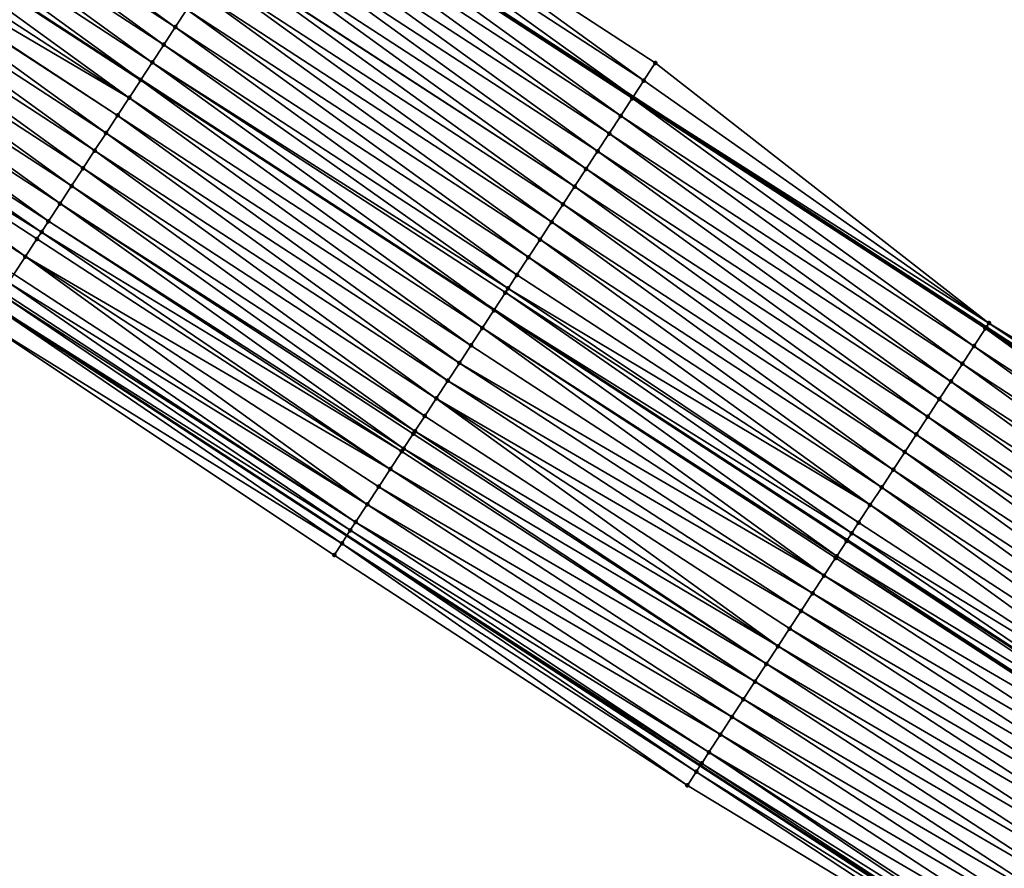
# Model space of a CAD drawing. Header units: feet. Extents: x 2017424 to 2024169, y 808042 to 818730.
# Tile 279 of 329: x 2022073 to 2022119, y 814684 to 814724. Entities that reach past the tile are written whole.
import ezdxf

# ---------------------------------------------------------------- set-up
doc = ezdxf.new("R2010")
doc.units = ezdxf.units.FT
doc.header["$MEASUREMENT"] = 0
for name, color, linetype, lineweight in [('EP_Travel Lane', 172, 'Continuous', 53), ('NB-Road Shots', 141, 'Continuous', 100), ('NB-Road X-Section', 40, 'Continuous', 13), ('STRIPING', 60, 'Continuous', 53)]:
    doc.layers.add(name, color=color, linetype=linetype, lineweight=lineweight)
doc.layers.add('I-77-MM15-17_NB-Surface-BORDER', color=7, linetype='Continuous')
doc.layers.add('I-77-MM15-17_NB-Surface-TIN', color=7, linetype='Continuous')

msp = doc.modelspace()

# ---------------------------------------------------------------- linework, layer by layer
at = {"layer": 'EP_Travel Lane'}
for points in [[(2021950.970670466, 814819.0318520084, 256.9334546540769), (2021967.732492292, 814808.1415448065, 257.5989318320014), (2021984.49761248, 814797.2278446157, 258.2768970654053), (2022001.242438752, 814786.3128627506, 258.9653765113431), (2022017.98713762, 814775.3979639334, 259.6582331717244), (2022034.73115065, 814764.4835121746, 260.374647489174), (2022051.475021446, 814753.5691531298, 261.0959491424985), (2022068.218888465, 814742.6547965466, 261.8173790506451), (2022084.962960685, 814731.7403062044, 262.5317610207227), (2022101.706705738, 814720.8260291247, 263.257380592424), (2022118.450970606, 814709.9114132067, 263.9651455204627), (2022135.195427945, 814698.9966718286, 264.6662974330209), (2022151.961600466, 814688.0564899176, 265.4188347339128), (2022168.693784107, 814677.128610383, 266.2087784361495), (2022185.426256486, 814666.2005422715, 266.9890579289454), (2022202.158210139, 814655.2728129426, 267.786702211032), (2022218.89143638, 814644.3442524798, 268.5417458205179), (2022235.625468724, 814633.4151655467, 269.2698030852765), (2022252.36064787, 814622.4853296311, 269.9594734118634), (2022269.095142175, 814611.5559409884, 270.6720673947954), (2022285.82938041, 814600.6267195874, 271.3932336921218), (2022302.562836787, 814589.6980088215, 272.1405745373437), (2022319.226621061, 814578.8345948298, 273.0149157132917), (2022335.973671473, 814567.9339997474, 273.8663470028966)], [(2021937.431189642, 814798.2192257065, 257.3584516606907), (2021954.191731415, 814787.329750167, 258.0685761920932), (2021970.924006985, 814776.4377776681, 258.7426778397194), (2021987.669697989, 814765.5221647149, 259.4003934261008), (2022004.414651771, 814754.6070323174, 260.0834322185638), (2022021.160327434, 814743.6914293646, 260.7416758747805), (2022037.905813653, 814732.7759498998, 261.4064249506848), (2022054.651611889, 814721.860267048, 262.0604581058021), (2022071.396989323, 814710.9448584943, 262.7289448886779), (2022088.143628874, 814700.0286272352, 263.3540781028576), (2022104.889447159, 814689.1129313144, 264.0074203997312), (2022121.634206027, 814678.1979259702, 264.6971567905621), (2022138.33184349, 814667.3023099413, 265.3966227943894), (2022155.066391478, 814656.3728587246, 266.1069986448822), (2022171.800732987, 814645.4435423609, 266.8242843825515), (2022188.53388766, 814634.5150011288, 267.5812997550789), (2022205.268720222, 814623.5853640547, 268.2821472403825), (2022222.004956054, 814612.654810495, 268.9360218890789), (2022238.742355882, 814601.7234967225, 269.5509273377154), (2022255.47831183, 814590.7931259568, 270.2141696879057), (2022272.211714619, 814579.8644226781, 270.9628800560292), (2022288.943159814, 814568.9369979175, 271.7771197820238), (2022305.784364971, 814557.9578870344, 272.5227920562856), (2022322.53496565, 814547.0549810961, 273.2661065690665)]]:
    msp.add_polyline3d(points, dxfattribs=at)
at = {"layer": 'I-77-MM15-17_NB-Surface-BORDER', "color": 3, "linetype": 'Continuous', "lineweight": -3}
for points in [[(2021951.48305417, 814819.819097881, 256.911309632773), (2021968.025621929, 814808.5923792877, 257.5935761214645), (2021985.010787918, 814798.0136014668, 258.2553527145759), (2022002.848714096, 814788.7715046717, 258.88485754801), (2022019.592715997, 814777.8550920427, 259.5707241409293), (2022035.788804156, 814766.1021419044, 260.3174594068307), (2022052.532049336, 814755.1862226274, 261.0293213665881), (2022068.727571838, 814743.4336412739, 261.7954885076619), (2022086.017686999, 814733.3549399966, 262.4823352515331), (2022102.760544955, 814722.4392731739, 263.2074976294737), (2022118.577298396, 814710.104489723, 263.9543048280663), (2022135.70065334, 814699.76989846, 264.63947004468), (2022152.694137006, 814689.1695872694, 265.383963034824)], [(2022154.749880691, 814655.8898142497, 266.0897115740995), (2022138.183491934, 814667.0760041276, 265.3900838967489), (2022121.384247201, 814677.8139927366, 264.6887165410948), (2022104.280824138, 814688.1770487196, 263.9704265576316), (2022087.539006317, 814699.0990455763, 263.3196755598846), (2022070.894145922, 814710.171948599, 262.703329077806), (2022054.423702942, 814721.5106110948, 262.0591899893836), (2022037.643766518, 814732.3735093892, 261.3985224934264), (2022021.015490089, 814743.4690834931, 260.7387064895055), (2022004.108430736, 814754.1367155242, 260.0736327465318), (2021987.585437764, 814765.3928257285, 259.398861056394), (2021970.460050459, 814775.7252711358, 258.7289627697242), (2021953.582709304, 814786.3907948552, 258.043417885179), (2021937.089789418, 814797.6932051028, 257.3496178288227)]]:
    msp.add_polyline3d(points, dxfattribs=at)
at = {"layer": 'I-77-MM15-17_NB-Surface-TIN', "color": 128, "linetype": 'Continuous', "lineweight": -3}
for points in [[(2022080.006051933, 814724.1429767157, 262.6223264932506), (2022063.808670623, 814735.8967699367, 261.9200135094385), (2022063.262228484, 814735.0592730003, 261.9303304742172)], [(2022080.006051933, 814724.1429767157, 262.6223264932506), (2022080.552310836, 814724.9805931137, 262.6183041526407), (2022063.808670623, 814735.8967699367, 261.9200135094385)], [(2022079.459703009, 814723.3054190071, 262.6294412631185), (2022063.262228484, 814735.0592730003, 261.9303304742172), (2022062.715671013, 814734.2218512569, 261.9446094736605)], [(2022079.459703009, 814723.3054190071, 262.6294412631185), (2022080.006051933, 814724.1429767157, 262.6223264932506), (2022063.262228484, 814735.0592730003, 261.9303304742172)], [(2022078.913285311, 814722.4679061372, 262.6389186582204), (2022062.715671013, 814734.2218512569, 261.9446094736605), (2022062.169130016, 814733.3844187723, 261.9583224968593)], [(2022078.913285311, 814722.4679061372, 262.6389186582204), (2022079.459703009, 814723.3054190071, 262.6294412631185), (2022062.715671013, 814734.2218512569, 261.9446094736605)], [(2022062.169130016, 814733.3844187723, 261.9583224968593), (2022061.628907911, 814732.5565625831, 261.9702146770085), (2022078.373141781, 814721.6400016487, 262.6481575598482)], [(2022078.913285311, 814722.4679061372, 262.6389186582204), (2022062.169130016, 814733.3844187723, 261.9583224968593), (2022078.373141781, 814721.6400016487, 262.6481575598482)], [(2022102.213576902, 814721.6021191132, 263.2358812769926), (2022086.017686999, 814733.3549399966, 262.4823352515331), (2022085.470742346, 814732.5177706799, 262.5099149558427)], [(2022102.213576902, 814721.6021191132, 263.2358812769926), (2022102.760544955, 814722.4392731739, 263.2074976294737), (2022086.017686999, 814733.3549399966, 262.4823352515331)], [(2022077.820437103, 814720.7928887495, 262.6583135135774), (2022061.622638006, 814732.5469543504, 261.9703526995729), (2022061.076077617, 814731.7095345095, 261.9847319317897)], [(2022078.366871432, 814721.6303907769, 262.6482648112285), (2022061.628907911, 814732.5565625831, 261.9702146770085), (2022061.622638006, 814732.5469543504, 261.9703526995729)], [(2022077.820437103, 814720.7928887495, 262.6583135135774), (2022078.366871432, 814721.6303907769, 262.6482648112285), (2022061.622638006, 814732.5469543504, 261.9703526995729)], [(2022078.366871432, 814721.6303907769, 262.6482648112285), (2022078.373141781, 814721.6400016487, 262.6481575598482), (2022061.628907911, 814732.5565625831, 261.9702146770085)], [(2022085.470742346, 814732.5177706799, 262.5099149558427), (2022084.962960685, 814731.7403062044, 262.5317610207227), (2022101.706705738, 814720.8260291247, 263.257380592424)], [(2022102.213576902, 814721.6021191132, 263.2358812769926), (2022085.470742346, 814732.5177706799, 262.5099149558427), (2022101.706705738, 814720.8260291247, 263.257380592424)], [(2022077.820437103, 814720.7928887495, 262.6583135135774), (2022061.076077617, 814731.7095345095, 261.9847319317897), (2022060.575587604, 814730.9427440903, 261.9985603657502)], [(2022101.666759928, 814720.7648665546, 263.2590749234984), (2022084.962960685, 814731.7403062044, 262.5317610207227), (2022084.923915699, 814731.6805244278, 262.533440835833)], [(2022101.666759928, 814720.7648665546, 263.2590749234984), (2022101.706705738, 814720.8260291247, 263.257380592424), (2022084.962960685, 814731.7403062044, 262.5317610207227)], [(2022101.120169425, 814719.9274663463, 263.2744886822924), (2022084.923915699, 814731.6805244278, 262.533440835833), (2022084.377227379, 814730.8431879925, 262.5522148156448)], [(2022101.120169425, 814719.9274663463, 263.2744886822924), (2022101.666759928, 814720.7648665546, 263.2590749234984), (2022084.923915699, 814731.6805244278, 262.533440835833)], [(2022076.727493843, 814719.1179333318, 262.6809736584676), (2022060.529510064, 814730.8721193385, 261.9993572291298), (2022059.983178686, 814730.0345501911, 262.0058692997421)], [(2022077.273976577, 814719.9554038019, 262.6692621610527), (2022060.575587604, 814730.9427440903, 261.9985603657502), (2022060.529510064, 814730.8721193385, 261.9993572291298)], [(2022076.727493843, 814719.1179333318, 262.6809736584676), (2022077.273976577, 814719.9554038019, 262.6692621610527), (2022060.529510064, 814730.8721193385, 261.9993572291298)], [(2022077.273976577, 814719.9554038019, 262.6692621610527), (2022077.820437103, 814720.7928887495, 262.6583135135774), (2022060.575587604, 814730.9427440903, 261.9985603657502)], [(2022100.573702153, 814719.0899857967, 263.2856691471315), (2022084.377227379, 814730.8431879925, 262.5522148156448), (2022083.830661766, 814730.0057715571, 262.5667734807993)], [(2022100.573702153, 814719.0899857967, 263.2856691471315), (2022101.120169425, 814719.9274663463, 263.2744886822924), (2022084.377227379, 814730.8431879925, 262.5522148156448)], [(2022076.181029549, 814718.2804508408, 262.6920517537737), (2022059.983178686, 814730.0345501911, 262.0058692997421), (2022059.43677022, 814729.1970313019, 262.0150295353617)], [(2022076.181029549, 814718.2804508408, 262.6920517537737), (2022076.727493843, 814719.1179333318, 262.6809736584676), (2022059.983178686, 814730.0345501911, 262.0058692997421)], [(2022100.027219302, 814718.2525154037, 263.2973847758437), (2022083.830661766, 814730.0057715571, 262.5667734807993), (2022083.284175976, 814729.1683030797, 262.5785899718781)], [(2022100.027219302, 814718.2525154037, 263.2973847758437), (2022100.573702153, 814719.0899857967, 263.2856691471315), (2022083.830661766, 814730.0057715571, 262.5667734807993)], [(2022075.634623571, 814717.4429303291, 262.7011264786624), (2022059.43677022, 814729.1970313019, 262.0150295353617), (2022058.890250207, 814728.3595851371, 262.0280217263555)], [(2022075.634623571, 814717.4429303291, 262.7011264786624), (2022076.181029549, 814718.2804508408, 262.6920517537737), (2022059.43677022, 814729.1970313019, 262.0150295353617)], [(2022099.480697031, 814717.4150707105, 263.3104545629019), (2022083.284175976, 814729.1683030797, 262.5785899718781), (2022082.737697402, 814728.3308298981, 262.5901585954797)], [(2022099.480697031, 814717.4150707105, 263.3104545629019), (2022100.027219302, 814718.2525154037, 263.2973847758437), (2022083.284175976, 814729.1683030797, 262.5785899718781)], [(2022075.088247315, 814716.6053904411, 262.7091802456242), (2022058.890250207, 814728.3595851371, 262.0280217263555), (2022058.343787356, 814727.5221017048, 262.0390502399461)], [(2022075.088247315, 814716.6053904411, 262.7091802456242), (2022075.634623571, 814717.4429303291, 262.7011264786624), (2022058.890250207, 814728.3595851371, 262.0280217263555)], [(2022098.934286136, 814716.5775534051, 263.3196983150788), (2022082.737697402, 814728.3308298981, 262.5901585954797), (2022082.191245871, 814727.4933390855, 262.6007982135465)], [(2022098.934286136, 814716.5775534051, 263.3196983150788), (2022099.480697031, 814717.4150707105, 263.3104545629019), (2022082.737697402, 814728.3308298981, 262.5901585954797)], [(2022074.541828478, 814715.7678783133, 262.7186967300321), (2022058.343787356, 814727.5221017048, 262.0390502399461), (2022057.797388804, 814726.6845763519, 262.0478698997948)], [(2022074.541828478, 814715.7678783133, 262.7186967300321), (2022075.088247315, 814716.6053904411, 262.7091802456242), (2022058.343787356, 814727.5221017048, 262.0390502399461)], [(2022098.387924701, 814715.740003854, 263.3272429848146), (2022082.180105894, 814727.4762653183, 262.6010048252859), (2022081.644863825, 814726.6558029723, 262.6090508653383)], [(2022098.934286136, 814716.5775534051, 263.3196983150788), (2022082.191245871, 814727.4933390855, 262.6007982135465), (2022082.180105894, 814727.4762653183, 262.6010048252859)], [(2022098.387924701, 814715.740003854, 263.3272429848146), (2022098.934286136, 814716.5775534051, 263.3196983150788), (2022082.180105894, 814727.4762653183, 262.6010048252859)], [(2022073.995470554, 814714.9303264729, 262.7261206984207), (2022057.797388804, 814726.6845763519, 262.0478698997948), (2022057.251012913, 814725.8470362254, 262.0559111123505)], [(2022073.995470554, 814714.9303264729, 262.7261206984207), (2022074.541828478, 814715.7678783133, 262.7186967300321), (2022057.797388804, 814726.6845763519, 262.0478698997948)], [(2022097.841594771, 814714.9024337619, 263.3337053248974), (2022081.644863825, 814726.6558029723, 262.6090508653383), (2022081.098566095, 814725.8182118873, 262.6144069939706)], [(2022097.841594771, 814714.9024337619, 263.3337053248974), (2022098.387924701, 814715.740003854, 263.3272429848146), (2022081.644863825, 814726.6558029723, 262.6090508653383)], [(2022073.66420371, 814714.4223082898, 262.727555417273), (2022057.251012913, 814725.8470362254, 262.0559111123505), (2022056.704677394, 814725.0094697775, 262.0625654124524)], [(2022073.66420371, 814714.4223082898, 262.727555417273), (2022073.995470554, 814714.9303264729, 262.7261206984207), (2022057.251012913, 814725.8470362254, 262.0559111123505)], [(2022097.295314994, 814714.0648309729, 263.3384448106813), (2022081.098566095, 814725.8182118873, 262.6144069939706), (2022080.552310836, 814724.9805931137, 262.6183041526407)], [(2022097.295314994, 814714.0648309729, 263.3384448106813), (2022097.841594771, 814714.9024337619, 263.3337053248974), (2022081.098566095, 814725.8182118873, 262.6144069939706)], [(2022072.903113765, 814713.2549886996, 262.7286339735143), (2022056.704677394, 814725.0094697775, 262.0625654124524), (2022056.158434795, 814724.1718427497, 262.0660276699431)], [(2022072.903113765, 814713.2549886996, 262.7286339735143), (2022073.449281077, 814714.0926648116, 262.7277580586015), (2022056.704677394, 814725.0094697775, 262.0625654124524)], [(2022073.449281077, 814714.0926648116, 262.7277580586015), (2022073.66420371, 814714.4223082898, 262.727555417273), (2022056.704677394, 814725.0094697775, 262.0625654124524)], [(2022096.748969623, 814713.2272709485, 263.3454376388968), (2022080.552310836, 814724.9805931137, 262.6183041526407), (2022080.006051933, 814724.1429767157, 262.6223264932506)], [(2022096.748969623, 814713.2272709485, 263.3454376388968), (2022097.295314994, 814714.0648309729, 263.3384448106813), (2022080.552310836, 814724.9805931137, 262.6183041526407)], [(2022072.356813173, 814712.4173994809, 262.734088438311), (2022072.903113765, 814713.2549886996, 262.7286339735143), (2022056.158434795, 814724.1718427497, 262.0660276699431)], [(2022096.202563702, 814712.3897504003, 263.3545105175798), (2022080.006051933, 814724.1429767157, 262.6223264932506), (2022079.459703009, 814723.3054190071, 262.6294412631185)], [(2022096.202563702, 814712.3897504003, 263.3545105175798), (2022096.748969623, 814713.2272709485, 263.3454376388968), (2022080.006051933, 814724.1429767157, 262.6223264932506)], [(2022095.783591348, 814711.747532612, 263.3610748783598), (2022079.459703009, 814723.3054190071, 262.6294412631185), (2022078.913285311, 814722.4679061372, 262.6389186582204)], [(2022095.783591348, 814711.747532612, 263.3610748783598), (2022096.202563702, 814712.3897504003, 263.3545105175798), (2022079.459703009, 814723.3054190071, 262.6294412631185)], [(2022078.913285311, 814722.4679061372, 262.6389186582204), (2022078.373141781, 814721.6400016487, 262.6481575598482), (2022095.116323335, 814710.7241267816, 263.3622505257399)], [(2022095.656200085, 814711.5522022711, 263.3621301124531), (2022078.913285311, 814722.4679061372, 262.6389186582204), (2022095.116323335, 814710.7241267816, 263.3622505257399)], [(2022095.656200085, 814711.5522022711, 263.3621301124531), (2022095.783591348, 814711.747532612, 263.3610748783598), (2022078.913285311, 814722.4679061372, 262.6389186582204)], [(2022118.577298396, 814710.104489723, 263.9543048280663), (2022102.760544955, 814722.4392731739, 263.2074976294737), (2022102.213576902, 814721.6021191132, 263.2358812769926)], [(2022094.56381408, 814709.876883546, 263.3656472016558), (2022078.366871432, 814721.6303907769, 262.6482648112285), (2022077.820437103, 814720.7928887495, 262.6583135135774)], [(2022095.110054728, 814710.714511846, 263.3622519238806), (2022078.373141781, 814721.6400016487, 262.6481575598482), (2022078.366871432, 814721.6303907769, 262.6482648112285)], [(2022094.56381408, 814709.876883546, 263.3656472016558), (2022095.110054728, 814710.714511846, 263.3622519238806), (2022078.366871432, 814721.6303907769, 262.6482648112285)], [(2022095.110054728, 814710.714511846, 263.3622519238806), (2022095.116323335, 814710.7241267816, 263.3622505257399), (2022078.373141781, 814721.6400016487, 262.6481575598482)], [(2022118.577298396, 814710.104489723, 263.9543048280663), (2022102.213576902, 814721.6021191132, 263.2358812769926), (2022101.706705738, 814720.8260291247, 263.257380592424)], [(2022094.017494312, 814709.0393068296, 263.3717604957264), (2022077.820437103, 814720.7928887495, 262.6583135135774), (2022077.273976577, 814719.9554038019, 262.6692621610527)], [(2022094.017494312, 814709.0393068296, 263.3717604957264), (2022094.56381408, 814709.876883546, 263.3656472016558), (2022077.820437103, 814720.7928887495, 262.6583135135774)], [(2022101.120169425, 814719.9274663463, 263.2744886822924), (2022117.863432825, 814709.0115351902, 263.985724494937), (2022101.666759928, 814720.7648665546, 263.2590749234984)], [(2022101.666759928, 814720.7648665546, 263.2590749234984), (2022118.410187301, 814709.8488284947, 263.9646778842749), (2022101.706705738, 814720.8260291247, 263.257380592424)], [(2022101.666759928, 814720.7648665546, 263.2590749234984), (2022117.863432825, 814709.0115351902, 263.985724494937), (2022118.410187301, 814709.8488284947, 263.9646778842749)], [(2022118.447215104, 814709.9056733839, 263.9654677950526), (2022118.450970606, 814709.9114132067, 263.9651455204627), (2022101.706705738, 814720.8260291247, 263.257380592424)], [(2022118.447215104, 814709.9056733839, 263.9654677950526), (2022101.706705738, 814720.8260291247, 263.257380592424), (2022118.410187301, 814709.8488284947, 263.9646778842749)], [(2022118.577298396, 814710.104489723, 263.9543048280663), (2022101.706705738, 814720.8260291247, 263.257380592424), (2022118.450970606, 814709.9114132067, 263.9651455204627)], [(2022093.471349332, 814708.2016161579, 263.3718693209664), (2022077.273976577, 814719.9554038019, 262.6692621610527), (2022076.727493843, 814719.1179333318, 262.6809736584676)], [(2022093.471349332, 814708.2016161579, 263.3718693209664), (2022094.017494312, 814709.0393068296, 263.3717604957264), (2022077.273976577, 814719.9554038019, 262.6692621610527)], [(2022100.573702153, 814719.0899857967, 263.2856691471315), (2022117.316747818, 814708.1741965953, 264.0043846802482), (2022101.120169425, 814719.9274663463, 263.2744886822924)], [(2022101.120169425, 814719.9274663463, 263.2744886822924), (2022117.316747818, 814708.1741965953, 264.0043846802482), (2022117.863432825, 814709.0115351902, 263.985724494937)], [(2022092.925222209, 814707.3639138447, 263.3713647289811), (2022076.727493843, 814719.1179333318, 262.6809736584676), (2022076.181029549, 814718.2804508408, 262.6920517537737)], [(2022092.925222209, 814707.3639138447, 263.3713647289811), (2022093.471349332, 814708.2016161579, 263.3718693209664), (2022076.727493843, 814719.1179333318, 262.6809736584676)], [(2022100.027219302, 814718.2525154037, 263.2973847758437), (2022116.770145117, 814707.3368043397, 264.0202174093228), (2022100.573702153, 814719.0899857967, 263.2856691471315)], [(2022100.573702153, 814719.0899857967, 263.2856691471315), (2022116.770145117, 814707.3368043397, 264.0202174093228), (2022117.316747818, 814708.1741965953, 264.0043846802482)], [(2022092.37891334, 814706.5263300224, 263.3771036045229), (2022076.181029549, 814718.2804508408, 262.6920517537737), (2022075.634623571, 814717.4429303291, 262.7011264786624)], [(2022092.37891334, 814706.5263300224, 263.3771036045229), (2022092.925222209, 814707.3639138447, 263.3713647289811), (2022076.181029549, 814718.2804508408, 262.6920517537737)], [(2022099.480697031, 814717.4150707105, 263.3104545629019), (2022116.223578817, 814706.4993883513, 264.0347996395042), (2022100.027219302, 814718.2525154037, 263.2973847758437)], [(2022100.027219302, 814718.2525154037, 263.2973847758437), (2022116.223578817, 814706.4993883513, 264.0347996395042), (2022116.770145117, 814707.3368043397, 264.0202174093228)], [(2022091.83252868, 814705.6887956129, 263.3854461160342), (2022075.634623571, 814717.4429303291, 262.7011264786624), (2022075.088247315, 814716.6053904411, 262.7091802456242)], [(2022091.83252868, 814705.6887956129, 263.3854461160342), (2022092.37891334, 814706.5263300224, 263.3771036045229), (2022075.634623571, 814717.4429303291, 262.7011264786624)], [(2022098.934286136, 814716.5775534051, 263.3196983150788), (2022115.677082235, 814705.6619269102, 264.0469868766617), (2022099.480697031, 814717.4150707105, 263.3104545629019)], [(2022099.480697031, 814717.4150707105, 263.3104545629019), (2022115.677082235, 814705.6619269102, 264.0469868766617), (2022116.223578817, 814706.4993883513, 264.0347996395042)], [(2022091.365211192, 814704.9722506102, 263.3892815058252), (2022075.088247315, 814716.6053904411, 262.7091802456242), (2022074.541828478, 814715.7678783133, 262.7186967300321)], [(2022091.365211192, 814704.9722506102, 263.3892815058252), (2022091.83252868, 814705.6887956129, 263.3854461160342), (2022075.088247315, 814716.6053904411, 262.7091802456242)], [(2022098.387924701, 814715.740003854, 263.3272429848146), (2022115.130686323, 814704.8243998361, 264.0557158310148), (2022098.934286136, 814716.5775534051, 263.3196983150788)], [(2022098.934286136, 814716.5775534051, 263.3196983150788), (2022115.130686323, 814704.8243998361, 264.0557158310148), (2022115.677082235, 814705.6619269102, 264.0469868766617)], [(2022090.831658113, 814704.1537500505, 263.3874443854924), (2022074.541828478, 814715.7678783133, 262.7186967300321), (2022073.995470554, 814714.9303264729, 262.7261206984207)], [(2022090.831658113, 814704.1537500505, 263.3874443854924), (2022091.28627719, 814704.851174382, 263.3892138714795), (2022074.541828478, 814715.7678783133, 262.7186967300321)], [(2022091.28627719, 814704.851174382, 263.3892138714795), (2022091.365211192, 814704.9722506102, 263.3892815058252), (2022074.541828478, 814715.7678783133, 262.7186967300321)], [(2022097.841594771, 814714.9024337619, 263.3337053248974), (2022114.584426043, 814703.986784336, 264.0597854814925), (2022098.387924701, 814715.740003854, 263.3272429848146)], [(2022098.387924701, 814715.740003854, 263.3272429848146), (2022114.584426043, 814703.986784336, 264.0597854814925), (2022115.130686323, 814704.8243998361, 264.0557158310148)], [(2022090.740213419, 814704.0134307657, 263.3865329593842), (2022073.995470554, 814714.9303264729, 262.7261206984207), (2022073.66420371, 814714.4223082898, 262.727555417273)], [(2022090.740213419, 814704.0134307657, 263.3865329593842), (2022090.831658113, 814704.1537500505, 263.3874443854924), (2022073.995470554, 814714.9303264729, 262.7261206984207)], [(2022097.295314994, 814714.0648309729, 263.3384448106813), (2022114.038111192, 814703.1492044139, 264.0657297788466), (2022097.841594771, 814714.9024337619, 263.3337053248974)], [(2022097.841594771, 814714.9024337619, 263.3337053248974), (2022114.038111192, 814703.1492044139, 264.0657297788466), (2022114.584426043, 814703.986784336, 264.0597854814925)], [(2022090.194216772, 814703.1756433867, 263.3815461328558), (2022073.449281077, 814714.0926648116, 262.7277580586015), (2022072.903113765, 814713.2549886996, 262.7286339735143)], [(2022090.194216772, 814703.1756433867, 263.3815461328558), (2022073.66420371, 814714.4223082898, 262.727555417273), (2022073.449281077, 814714.0926648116, 262.7277580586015)], [(2022090.194216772, 814703.1756433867, 263.3815461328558), (2022090.740213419, 814704.0134307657, 263.3865329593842), (2022073.66420371, 814714.4223082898, 262.727555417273)], [(2022096.748969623, 814713.2272709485, 263.3454376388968), (2022113.491716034, 814702.3116768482, 264.0744328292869), (2022097.295314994, 814714.0648309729, 263.3384448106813)], [(2022097.295314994, 814714.0648309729, 263.3384448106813), (2022113.491716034, 814702.3116768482, 264.0744328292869), (2022114.038111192, 814703.1492044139, 264.0657297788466)], [(2022089.102174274, 814701.5001007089, 263.3732628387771), (2022072.903113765, 814713.2549886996, 262.7286339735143), (2022072.356813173, 814712.4173994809, 262.734088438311)], [(2022089.102174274, 814701.5001007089, 263.3732628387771), (2022089.648243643, 814702.3378406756, 263.375751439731), (2022072.903113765, 814713.2549886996, 262.7286339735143)], [(2022089.648243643, 814702.3378406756, 263.375751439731), (2022090.194216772, 814703.1756433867, 263.3815461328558), (2022072.903113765, 814713.2549886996, 262.7286339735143)], [(2022096.202563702, 814712.3897504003, 263.3545105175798), (2022112.945271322, 814701.4741815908, 264.0848382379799), (2022096.748969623, 814713.2272709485, 263.3454376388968)], [(2022096.748969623, 814713.2272709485, 263.3454376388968), (2022112.945271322, 814701.4741815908, 264.0848382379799), (2022113.491716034, 814702.3116768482, 264.0744328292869)], [(2022089.102174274, 814701.5001007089, 263.3732628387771), (2022072.356813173, 814712.4173994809, 262.734088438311), (2022072.09799508, 814712.0205191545, 262.735731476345)], [(2022095.783591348, 814711.747532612, 263.3610748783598), (2022112.945271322, 814701.4741815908, 264.0848382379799), (2022096.202563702, 814712.3897504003, 263.3545105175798)], [(2022088.556218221, 814700.6622868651, 263.3668815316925), (2022072.09799508, 814712.0205191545, 262.735731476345), (2022071.810653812, 814711.5797181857, 262.734691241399)], [(2022088.556218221, 814700.6622868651, 263.3668815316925), (2022089.102174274, 814701.5001007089, 263.3732628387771), (2022072.09799508, 814712.0205191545, 262.735731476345)], [(2022095.656200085, 814711.5522022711, 263.3621301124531), (2022112.398837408, 814700.6366792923, 264.0948726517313), (2022095.783591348, 814711.747532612, 263.3610748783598)], [(2022095.783591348, 814711.747532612, 263.3610748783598), (2022112.398837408, 814700.6366792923, 264.0948726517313), (2022112.945271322, 814701.4741815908, 264.0848382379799)], [(2022088.302825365, 814700.273200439, 263.3602337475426), (2022071.738583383, 814711.4691228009, 262.7338886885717), (2022071.396989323, 814710.9448584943, 262.7289448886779)], [(2022088.556218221, 814700.6622868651, 263.3668815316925), (2022071.810653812, 814711.5797181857, 262.734691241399), (2022071.738583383, 814711.4691228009, 262.7338886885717)], [(2022088.302825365, 814700.273200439, 263.3602337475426), (2022088.556218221, 814700.6622868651, 263.3668815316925), (2022071.738583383, 814711.4691228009, 262.7338886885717)], [(2022095.656200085, 814711.5522022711, 263.3621301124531), (2022095.116323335, 814710.7241267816, 263.3622505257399), (2022112.073211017, 814700.1374332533, 264.0982028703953)], [(2022095.656200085, 814711.5522022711, 263.3621301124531), (2022112.073211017, 814700.1374332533, 264.0982028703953), (2022112.398837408, 814700.6366792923, 264.0948726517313)], [(2022087.900578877, 814699.6552300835, 263.3446800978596), (2022071.383906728, 814710.9247798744, 262.7287555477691), (2022070.894145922, 814710.171948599, 262.703329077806)], [(2022071.383906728, 814710.9247798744, 262.7287555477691), (2022088.143628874, 814700.0286272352, 263.3540781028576), (2022071.396989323, 814710.9448584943, 262.7289448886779)], [(2022087.900578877, 814699.6552300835, 263.3446800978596), (2022088.143628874, 814700.0286272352, 263.3540781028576), (2022071.383906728, 814710.9247798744, 262.7287555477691)], [(2022088.302825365, 814700.273200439, 263.3602337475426), (2022071.396989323, 814710.9448584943, 262.7289448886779), (2022088.143628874, 814700.0286272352, 263.3540781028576)], [(2022094.56381408, 814709.876883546, 263.3656472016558), (2022111.360874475, 814699.0447364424, 264.0968137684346), (2022095.110054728, 814710.714511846, 263.3622519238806)], [(2022095.110054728, 814710.714511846, 263.3622519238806), (2022111.852579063, 814699.7990625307, 264.0988758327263), (2022095.116323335, 814710.7241267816, 263.3622505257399)], [(2022095.110054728, 814710.714511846, 263.3622519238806), (2022111.833460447, 814699.7697392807, 264.0989009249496), (2022111.852579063, 814699.7990625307, 264.0988758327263)], [(2022095.110054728, 814710.714511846, 263.3622519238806), (2022111.360874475, 814699.0447364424, 264.0968137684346), (2022111.833460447, 814699.7697392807, 264.0989009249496)], [(2022112.073211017, 814700.1374332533, 264.0982028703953), (2022095.116323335, 814710.7241267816, 263.3622505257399), (2022111.858849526, 814699.8086791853, 264.0988567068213)], [(2022111.852579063, 814699.7990625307, 264.0988758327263), (2022111.858849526, 814699.8086791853, 264.0988567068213), (2022095.116323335, 814710.7241267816, 263.3622505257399)], [(2022087.900578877, 814699.6552300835, 263.3446800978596), (2022070.894145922, 814710.171948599, 262.703329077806), (2022087.539006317, 814699.0990455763, 263.3196755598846)], [(2022094.017494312, 814709.0393068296, 263.3717604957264), (2022110.760541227, 814698.1235168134, 264.0904322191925), (2022094.56381408, 814709.876883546, 263.3656472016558)], [(2022094.56381408, 814709.876883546, 263.3656472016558), (2022111.306511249, 814698.9613215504, 264.0963337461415), (2022111.360874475, 814699.0447364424, 264.0968137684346)], [(2022094.56381408, 814709.876883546, 263.3656472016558), (2022110.760541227, 814698.1235168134, 264.0904322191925), (2022111.306511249, 814698.9613215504, 264.0963337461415)], [(2022134.60682999, 814698.0955168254, 264.6923638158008), (2022118.410187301, 814709.8488284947, 263.9646778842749), (2022117.863432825, 814709.0115351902, 263.985724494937)], [(2022118.447215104, 814709.9056733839, 263.9654677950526), (2022118.410187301, 814709.8488284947, 263.9646778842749), (2022135.153666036, 814698.9327569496, 264.6685149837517)], [(2022134.60682999, 814698.0955168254, 264.6923638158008), (2022135.153666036, 814698.9327569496, 264.6685149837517), (2022118.410187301, 814709.8488284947, 263.9646778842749)], [(2022118.447215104, 814709.9056733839, 263.9654677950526), (2022135.195427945, 814698.9966718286, 264.6662974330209), (2022118.450970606, 814709.9114132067, 263.9651455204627)], [(2022118.447215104, 814709.9056733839, 263.9654677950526), (2022135.153666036, 814698.9327569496, 264.6685149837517), (2022135.195427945, 814698.9966718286, 264.6662974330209)], [(2022118.577298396, 814710.104489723, 263.9543048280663), (2022118.450970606, 814709.9114132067, 263.9651455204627), (2022135.195427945, 814698.9966718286, 264.6662974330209)], [(2022118.577298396, 814710.104489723, 263.9543048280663), (2022135.195427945, 814698.9966718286, 264.6662974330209), (2022135.70065334, 814699.76989846, 264.63947004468)], [(2022093.471349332, 814708.2016161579, 263.3718693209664), (2022110.760541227, 814698.1235168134, 264.0904322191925), (2022094.017494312, 814709.0393068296, 263.3717604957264)], [(2022134.060122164, 814697.2581931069, 264.7118079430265), (2022117.863432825, 814709.0115351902, 263.985724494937), (2022117.316747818, 814708.1741965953, 264.0043846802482)], [(2022134.060122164, 814697.2581931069, 264.7118079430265), (2022134.60682999, 814698.0955168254, 264.6923638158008), (2022117.863432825, 814709.0115351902, 263.985724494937)], [(2022092.925222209, 814707.3639138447, 263.3713647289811), (2022110.214512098, 814697.2857506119, 264.0865611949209), (2022093.471349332, 814708.2016161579, 263.3718693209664)], [(2022093.471349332, 814708.2016161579, 263.3718693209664), (2022110.214512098, 814697.2857506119, 264.0865611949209), (2022110.760541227, 814698.1235168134, 264.0904322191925)], [(2022133.51356173, 814696.4207732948, 264.7261887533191), (2022117.316747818, 814708.1741965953, 264.0043846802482), (2022116.770145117, 814707.3368043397, 264.0202174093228)], [(2022133.51356173, 814696.4207732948, 264.7261887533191), (2022134.060122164, 814697.2581931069, 264.7118079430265), (2022117.316747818, 814708.1741965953, 264.0043846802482)], [(2022092.37891334, 814706.5263300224, 263.3771036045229), (2022109.66845877, 814696.4480001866, 264.0835214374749), (2022092.925222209, 814707.3639138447, 263.3713647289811)], [(2022092.925222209, 814707.3639138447, 263.3713647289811), (2022109.66845877, 814696.4480001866, 264.0835214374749), (2022110.214512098, 814697.2857506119, 264.0865611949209)], [(2022132.967060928, 814695.5833146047, 264.7385210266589), (2022116.770145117, 814707.3368043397, 264.0202174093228), (2022116.223578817, 814706.4993883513, 264.0347996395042)], [(2022132.967060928, 814695.5833146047, 264.7385210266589), (2022133.51356173, 814696.4207732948, 264.7261887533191), (2022116.770145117, 814707.3368043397, 264.0202174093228)], [(2022091.83252868, 814705.6887956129, 263.3854461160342), (2022108.576451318, 814694.7724346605, 264.074034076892), (2022092.37891334, 814706.5263300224, 263.3771036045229)], [(2022092.37891334, 814706.5263300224, 263.3771036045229), (2022109.122496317, 814695.6101905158, 264.0773599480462), (2022109.66845877, 814696.4480001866, 264.0835214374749)], [(2022092.37891334, 814706.5263300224, 263.3771036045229), (2022108.576451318, 814694.7724346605, 264.074034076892), (2022109.122496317, 814695.6101905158, 264.0773599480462)], [(2022132.420582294, 814694.7458414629, 264.7500918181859), (2022116.223578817, 814706.4993883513, 264.0347996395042), (2022115.677082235, 814705.6619269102, 264.0469868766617)], [(2022132.420582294, 814694.7458414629, 264.7500918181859), (2022132.967060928, 814695.5833146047, 264.7385210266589), (2022116.223578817, 814706.4993883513, 264.0347996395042)], [(2022091.365211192, 814704.9722506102, 263.3892815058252), (2022108.576451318, 814694.7724346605, 264.074034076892), (2022091.83252868, 814705.6887956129, 263.3854461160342)], [(2022131.874167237, 814693.9083268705, 264.7594785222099), (2022115.677082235, 814705.6619269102, 264.0469868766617), (2022115.130686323, 814704.8243998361, 264.0557158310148)], [(2022131.874167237, 814693.9083268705, 264.7594785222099), (2022132.420582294, 814694.7458414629, 264.7500918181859), (2022115.677082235, 814705.6619269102, 264.0469868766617)], [(2022090.831658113, 814704.1537500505, 263.3874443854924), (2022108.030401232, 814693.9346821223, 264.0708829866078), (2022091.28627719, 814704.851174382, 263.3892138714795)], [(2022091.28627719, 814704.851174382, 263.3892138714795), (2022108.030401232, 814693.9346821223, 264.0708829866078), (2022091.365211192, 814704.9722506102, 263.3892815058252)], [(2022091.365211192, 814704.9722506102, 263.3892815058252), (2022108.030401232, 814693.9346821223, 264.0708829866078), (2022108.576451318, 814694.7724346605, 264.074034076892)], [(2022131.327783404, 814693.0707919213, 264.7677925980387), (2022115.130686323, 814704.8243998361, 264.0557158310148), (2022114.584426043, 814703.986784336, 264.0597854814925)], [(2022131.327783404, 814693.0707919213, 264.7677925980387), (2022131.874167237, 814693.9083268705, 264.7594785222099), (2022115.130686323, 814704.8243998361, 264.0557158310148)], [(2022090.194216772, 814703.1756433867, 263.3815461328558), (2022107.484507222, 814693.0968278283, 264.0623702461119), (2022090.740213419, 814704.0134307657, 263.3865329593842)], [(2022090.740213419, 814704.0134307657, 263.3865329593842), (2022107.484507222, 814693.0968278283, 264.0623702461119), (2022090.831658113, 814704.1537500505, 263.3874443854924)], [(2022090.831658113, 814704.1537500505, 263.3874443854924), (2022107.484507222, 814693.0968278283, 264.0623702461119), (2022108.030401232, 814693.9346821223, 264.0708829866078)], [(2022130.781374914, 814692.2332730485, 264.776953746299), (2022114.584426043, 814703.986784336, 264.0597854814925), (2022114.038111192, 814703.1492044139, 264.0657297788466)], [(2022130.781374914, 814692.2332730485, 264.776953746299), (2022131.327783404, 814693.0707919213, 264.7677925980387), (2022114.584426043, 814703.986784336, 264.0597854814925)], [(2022089.648243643, 814702.3378406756, 263.375751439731), (2022106.938750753, 814692.2588838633, 264.0491325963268), (2022090.194216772, 814703.1756433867, 263.3815461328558)], [(2022090.194216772, 814703.1756433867, 263.3815461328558), (2022106.938750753, 814692.2588838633, 264.0491325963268), (2022107.484507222, 814693.0968278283, 264.0623702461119)], [(2022130.235024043, 814691.3957166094, 264.7841354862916), (2022114.038111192, 814703.1492044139, 264.0657297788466), (2022113.491716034, 814702.3116768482, 264.0744328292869)], [(2022130.235024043, 814691.3957166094, 264.7841354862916), (2022130.781374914, 814692.2332730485, 264.776953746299), (2022114.038111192, 814703.1492044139, 264.0657297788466)], [(2022089.102174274, 814701.5001007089, 263.3732628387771), (2022106.392900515, 814691.4210010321, 264.0391161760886), (2022089.648243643, 814702.3378406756, 263.375751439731)], [(2022089.648243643, 814702.3378406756, 263.375751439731), (2022106.392900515, 814691.4210010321, 264.0391161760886), (2022106.938750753, 814692.2588838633, 264.0491325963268)], [(2022129.688657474, 814690.5581704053, 264.7918565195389), (2022113.491716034, 814702.3116768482, 264.0744328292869), (2022112.945271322, 814701.4741815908, 264.0848382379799)], [(2022129.688657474, 814690.5581704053, 264.7918565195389), (2022130.235024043, 814691.3957166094, 264.7841354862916), (2022113.491716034, 814702.3116768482, 264.0744328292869)], [(2022088.556218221, 814700.6622868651, 263.3668815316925), (2022105.846969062, 814690.58317115, 264.0318897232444), (2022089.102174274, 814701.5001007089, 263.3732628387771)], [(2022089.102174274, 814701.5001007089, 263.3732628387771), (2022105.846969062, 814690.58317115, 264.0318897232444), (2022106.392900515, 814691.4210010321, 264.0391161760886)], [(2022129.142181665, 814689.7206954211, 264.8033302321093), (2022112.945271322, 814701.4741815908, 264.0848382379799), (2022112.398837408, 814700.6366792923, 264.0948726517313)], [(2022129.142181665, 814689.7206954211, 264.8033302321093), (2022129.688657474, 814690.5581704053, 264.7918565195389), (2022112.945271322, 814701.4741815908, 264.0848382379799)], [(2022088.302825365, 814700.273200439, 263.3602337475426), (2022105.301126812, 814689.7452831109, 264.0215988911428), (2022088.556218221, 814700.6622868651, 263.3668815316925)], [(2022088.556218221, 814700.6622868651, 263.3668815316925), (2022105.301126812, 814689.7452831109, 264.0215988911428), (2022105.846969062, 814690.58317115, 264.0318897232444)], [(2022129.142181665, 814689.7206954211, 264.8033302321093), (2022112.398837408, 814700.6366792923, 264.0948726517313), (2022112.073211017, 814700.1374332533, 264.0982028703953)], [(2022104.701029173, 814688.8234684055, 264.0001852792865), (2022088.143628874, 814700.0286272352, 263.3540781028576), (2022087.900578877, 814699.6552300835, 263.3446800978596)], [(2022088.302825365, 814700.273200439, 263.3602337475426), (2022088.143628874, 814700.0286272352, 263.3540781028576), (2022104.958560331, 814689.2191085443, 264.0100742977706)], [(2022104.958560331, 814689.2191085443, 264.0100742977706), (2022088.143628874, 814700.0286272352, 263.3540781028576), (2022104.889447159, 814689.1129313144, 264.0074203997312)], [(2022104.701029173, 814688.8234684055, 264.0001852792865), (2022104.889447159, 814689.1129313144, 264.0074203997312), (2022088.143628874, 814700.0286272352, 263.3540781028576)], [(2022088.302825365, 814700.273200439, 263.3602337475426), (2022104.958560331, 814689.2191085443, 264.0100742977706), (2022105.301126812, 814689.7452831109, 264.0215988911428)], [(2022112.073211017, 814700.1374332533, 264.0982028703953), (2022111.858849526, 814699.8086791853, 264.0988567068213), (2022128.602033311, 814688.8928028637, 264.8128730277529)], [(2022129.142181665, 814689.7206954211, 264.8033302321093), (2022112.073211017, 814700.1374332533, 264.0982028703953), (2022128.602033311, 814688.8928028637, 264.8128730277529)], [(2022104.280824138, 814688.1770487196, 263.9704265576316), (2022087.900578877, 814699.6552300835, 263.3446800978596), (2022087.539006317, 814699.0990455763, 263.3196755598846)], [(2022104.701029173, 814688.8234684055, 264.0001852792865), (2022087.900578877, 814699.6552300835, 263.3446800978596), (2022104.280824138, 814688.1770487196, 263.9704265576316)], [(2022128.460799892, 814688.6762214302, 264.8136221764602), (2022111.833460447, 814699.7697392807, 264.0989009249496), (2022111.360874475, 814699.0447364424, 264.0968137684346)], [(2022128.591527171, 814688.8766979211, 264.8130265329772), (2022111.852579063, 814699.7990625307, 264.0988758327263), (2022111.833460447, 814699.7697392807, 264.0989009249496)], [(2022128.460799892, 814688.6762214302, 264.8136221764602), (2022128.591527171, 814688.8766979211, 264.8130265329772), (2022111.833460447, 814699.7697392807, 264.0989009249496)], [(2022128.595758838, 814688.8831858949, 264.8129838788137), (2022111.858849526, 814699.8086791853, 264.0988567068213), (2022111.852579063, 814699.7990625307, 264.0988758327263)], [(2022128.591527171, 814688.8766979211, 264.8130265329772), (2022128.595758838, 814688.8831858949, 264.8129838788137), (2022111.852579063, 814699.7990625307, 264.0988758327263)], [(2022128.595758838, 814688.8831858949, 264.8129838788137), (2022128.602033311, 814688.8928028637, 264.8128730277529), (2022111.858849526, 814699.8086791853, 264.0988567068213)], [(2022128.097343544, 814688.1185941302, 264.8113533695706), (2022111.360874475, 814699.0447364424, 264.0968137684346), (2022111.306511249, 814698.9613215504, 264.0963337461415)], [(2022128.097343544, 814688.1185941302, 264.8113533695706), (2022128.460799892, 814688.6762214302, 264.8136221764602), (2022111.360874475, 814699.0447364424, 264.0968137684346)], [(2022128.049682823, 814688.0454502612, 264.8107235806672), (2022111.306511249, 814698.9613215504, 264.0963337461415), (2022110.760541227, 814698.1235168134, 264.0904322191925)], [(2022128.049682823, 814688.0454502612, 264.8107235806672), (2022128.097343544, 814688.1185941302, 264.8113533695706), (2022111.306511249, 814698.9613215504, 264.0963337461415)], [(2022127.50374688, 814687.2076233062, 264.8036514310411), (2022110.760541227, 814698.1235168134, 264.0904322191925), (2022110.214512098, 814697.2857506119, 264.0865611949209)], [(2022127.50374688, 814687.2076233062, 264.8036514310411), (2022128.049682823, 814688.0454502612, 264.8107235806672), (2022110.760541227, 814698.1235168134, 264.0904322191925)], [(2022126.957783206, 814686.3698144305, 264.7975319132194), (2022110.214512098, 814697.2857506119, 264.0865611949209), (2022109.66845877, 814696.4480001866, 264.0835214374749)], [(2022126.957783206, 814686.3698144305, 264.7975319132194), (2022127.50374688, 814687.2076233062, 264.8036514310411), (2022110.214512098, 814697.2857506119, 264.0865611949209)], [(2022126.411941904, 814685.5319257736, 264.7872085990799), (2022109.66845877, 814696.4480001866, 264.0835214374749), (2022109.122496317, 814695.6101905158, 264.0773599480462)], [(2022126.411941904, 814685.5319257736, 264.7872085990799), (2022126.957783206, 814686.3698144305, 264.7975319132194), (2022109.66845877, 814696.4480001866, 264.0835214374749)], [(2022125.866001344, 814684.6941018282, 264.7802950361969), (2022109.122496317, 814695.6101905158, 264.0773599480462), (2022108.576451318, 814694.7724346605, 264.074034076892)], [(2022125.866001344, 814684.6941018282, 264.7802950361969), (2022126.411941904, 814685.5319257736, 264.7872085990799), (2022109.122496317, 814695.6101905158, 264.0773599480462)], [(2022125.319995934, 814683.8563201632, 264.7756092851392), (2022108.576451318, 814694.7724346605, 264.074034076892), (2022108.030401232, 814693.9346821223, 264.0708829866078)], [(2022125.319995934, 814683.8563201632, 264.7756092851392), (2022125.866001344, 814684.6941018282, 264.7802950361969), (2022108.576451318, 814694.7724346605, 264.074034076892)], [(2022124.774099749, 814683.0184672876, 264.7671713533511), (2022108.030401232, 814693.9346821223, 264.0708829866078), (2022107.484507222, 814693.0968278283, 264.0623702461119)], [(2022124.774099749, 814683.0184672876, 264.7671713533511), (2022125.319995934, 814683.8563201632, 264.7756092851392), (2022108.030401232, 814693.9346821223, 264.0708829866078)], [(2022124.228250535, 814682.1805837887, 264.7571198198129), (2022107.484507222, 814693.0968278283, 264.0623702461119), (2022106.938750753, 814692.2588838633, 264.0491325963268)], [(2022124.228250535, 814682.1805837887, 264.7571198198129), (2022124.774099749, 814683.0184672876, 264.7671713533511), (2022107.484507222, 814693.0968278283, 264.0623702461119)], [(2022123.682563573, 814681.3425945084, 264.7414945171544), (2022106.938750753, 814692.2588838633, 264.0491325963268), (2022106.392900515, 814691.4210010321, 264.0391161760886)], [(2022123.682563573, 814681.3425945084, 264.7414945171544), (2022124.228250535, 814682.1805837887, 264.7571198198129), (2022106.938750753, 814692.2588838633, 264.0491325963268)], [(2022123.136841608, 814680.5046280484, 264.7270716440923), (2022106.392900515, 814691.4210010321, 264.0391161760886), (2022105.846969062, 814690.58317115, 264.0318897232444)], [(2022123.136841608, 814680.5046280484, 264.7270716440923), (2022123.682563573, 814681.3425945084, 264.7414945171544), (2022106.392900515, 814691.4210010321, 264.0391161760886)], [(2022122.590944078, 814679.6667760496, 264.7186799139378), (2022105.846969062, 814690.58317115, 264.0318897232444), (2022105.301126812, 814689.7452831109, 264.0215988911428)], [(2022122.590944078, 814679.6667760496, 264.7186799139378), (2022123.136841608, 814680.5046280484, 264.7270716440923), (2022105.846969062, 814690.58317115, 264.0318897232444)], [(2022121.897083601, 814678.6017875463, 264.7073743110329), (2022105.301126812, 814689.7452831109, 264.0215988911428), (2022104.958560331, 814689.2191085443, 264.0100742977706)], [(2022121.897083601, 814678.6017875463, 264.7073743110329), (2022122.045043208, 814678.828926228, 264.7104028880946), (2022105.301126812, 814689.7452831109, 264.0215988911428)], [(2022122.045043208, 814678.828926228, 264.7104028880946), (2022122.590944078, 814679.6667760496, 264.7186799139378), (2022105.301126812, 814689.7452831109, 264.0215988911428)], [(2022104.701029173, 814688.8234684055, 264.0001852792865), (2022104.280824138, 814688.1770487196, 263.9704265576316), (2022121.384247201, 814677.8139927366, 264.6887165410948)], [(2022104.701029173, 814688.8234684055, 264.0001852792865), (2022121.634206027, 814678.1979259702, 264.6971567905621), (2022104.889447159, 814689.1129313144, 264.0074203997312)], [(2022104.701029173, 814688.8234684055, 264.0001852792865), (2022121.384247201, 814677.8139927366, 264.6887165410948), (2022121.634206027, 814678.1979259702, 264.6971567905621)], [(2022121.682459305, 814678.2720423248, 264.6987861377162), (2022104.958560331, 814689.2191085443, 264.0100742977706), (2022104.889447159, 814689.1129313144, 264.0074203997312)], [(2022121.682459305, 814678.2720423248, 264.6987861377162), (2022104.889447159, 814689.1129313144, 264.0074203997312), (2022121.634206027, 814678.1979259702, 264.6971567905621)], [(2022121.682459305, 814678.2720423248, 264.6987861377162), (2022121.897083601, 814678.6017875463, 264.7073743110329), (2022104.958560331, 814689.2191085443, 264.0100742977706)]]:
    msp.add_3dface(points, dxfattribs=at)
at = {"layer": 'NB-Road Shots', "lineweight": 100}
for p in [(2022080.006051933, 814724.1429767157, 262.6223264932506), (2022079.459703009, 814723.3054190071, 262.6294412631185), (2022078.913285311, 814722.4679061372, 262.6389186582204), (2022102.760544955, 814722.4392731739, 263.2074976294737), (2022078.366871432, 814721.6303907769, 262.6482648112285), (2022102.213576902, 814721.6021191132, 263.2358812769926), (2022077.820437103, 814720.7928887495, 262.6583135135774), (2022101.666759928, 814720.7648665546, 263.2590749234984), (2022077.273976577, 814719.9554038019, 262.6692621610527), (2022101.120169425, 814719.9274663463, 263.2744886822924), (2022076.727493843, 814719.1179333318, 262.6809736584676), (2022100.573702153, 814719.0899857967, 263.2856691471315), (2022076.181029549, 814718.2804508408, 262.6920517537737), (2022100.027219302, 814718.2525154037, 263.2973847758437), (2022075.634623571, 814717.4429303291, 262.7011264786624), (2022099.480697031, 814717.4150707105, 263.3104545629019), (2022075.088247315, 814716.6053904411, 262.7091802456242), (2022098.934286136, 814716.5775534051, 263.3196983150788), (2022074.541828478, 814715.7678783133, 262.7186967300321), (2022098.387924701, 814715.740003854, 263.3272429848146), (2022073.995470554, 814714.9303264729, 262.7261206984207), (2022097.841594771, 814714.9024337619, 263.3337053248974), (2022073.449281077, 814714.0926648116, 262.7277580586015), (2022073.66420371, 814714.4223082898, 262.727555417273), (2022097.295314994, 814714.0648309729, 263.3384448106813), (2022072.903113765, 814713.2549886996, 262.7286339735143), (2022096.748969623, 814713.2272709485, 263.3454376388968), (2022096.202563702, 814712.3897504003, 263.3545105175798), (2022095.783591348, 814711.747532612, 263.3610748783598), (2022095.656200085, 814711.5522022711, 263.3621301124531), (2022095.110054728, 814710.714511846, 263.3622519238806), (2022094.56381408, 814709.876883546, 263.3656472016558), (2022118.410187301, 814709.8488284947, 263.9646778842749), (2022118.447215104, 814709.9056733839, 263.9654677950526), (2022118.577298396, 814710.104489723, 263.9543048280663), (2022094.017494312, 814709.0393068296, 263.3717604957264), (2022117.863432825, 814709.0115351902, 263.985724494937), (2022093.471349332, 814708.2016161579, 263.3718693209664), (2022117.316747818, 814708.1741965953, 264.0043846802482), (2022092.925222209, 814707.3639138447, 263.3713647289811), (2022116.770145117, 814707.3368043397, 264.0202174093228), (2022092.37891334, 814706.5263300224, 263.3771036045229), (2022116.223578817, 814706.4993883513, 264.0347996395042), (2022091.83252868, 814705.6887956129, 263.3854461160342), (2022115.677082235, 814705.6619269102, 264.0469868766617), (2022091.28627719, 814704.851174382, 263.3892138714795), (2022091.365211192, 814704.9722506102, 263.3892815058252), (2022115.130686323, 814704.8243998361, 264.0557158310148), (2022090.740213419, 814704.0134307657, 263.3865329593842), (2022090.831658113, 814704.1537500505, 263.3874443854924), (2022114.584426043, 814703.986784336, 264.0597854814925), (2022090.194216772, 814703.1756433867, 263.3815461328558), (2022114.038111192, 814703.1492044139, 264.0657297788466), (2022089.648243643, 814702.3378406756, 263.375751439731), (2022113.491716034, 814702.3116768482, 264.0744328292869), (2022089.102174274, 814701.5001007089, 263.3732628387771), (2022112.945271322, 814701.4741815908, 264.0848382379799), (2022088.556218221, 814700.6622868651, 263.3668815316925), (2022112.398837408, 814700.6366792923, 264.0948726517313), (2022088.302825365, 814700.273200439, 263.3602337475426), (2022112.073211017, 814700.1374332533, 264.0982028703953), (2022087.900578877, 814699.6552300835, 263.3446800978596), (2022111.833460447, 814699.7697392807, 264.0989009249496), (2022111.852579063, 814699.7990625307, 264.0988758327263), (2022087.539006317, 814699.0990455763, 263.3196755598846), (2022111.360874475, 814699.0447364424, 264.0968137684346), (2022111.306511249, 814698.9613215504, 264.0963337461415), (2022110.760541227, 814698.1235168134, 264.0904322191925), (2022110.214512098, 814697.2857506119, 264.0865611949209), (2022109.66845877, 814696.4480001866, 264.0835214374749), (2022109.122496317, 814695.6101905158, 264.0773599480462), (2022108.576451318, 814694.7724346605, 264.074034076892), (2022108.030401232, 814693.9346821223, 264.0708829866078), (2022107.484507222, 814693.0968278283, 264.0623702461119), (2022106.938750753, 814692.2588838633, 264.0491325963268), (2022106.392900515, 814691.4210010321, 264.0391161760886), (2022105.846969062, 814690.58317115, 264.0318897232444), (2022105.301126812, 814689.7452831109, 264.0215988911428), (2022104.701029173, 814688.8234684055, 264.0001852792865), (2022104.958560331, 814689.2191085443, 264.0100742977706), (2022104.280824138, 814688.1770487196, 263.9704265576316)]:
    msp.add_point(p, dxfattribs=at)
at = {"layer": 'NB-Road X-Section', "extrusion": (0.8371874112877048, -0.5458123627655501, 0.03472899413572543), "elevation": 1248182.536812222, "flags": 128}
msp.add_lwpolyline([(1786814.258367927, -43111.4269275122), (1786815.156488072, -43111.40148569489), (1786815.806183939, -43111.39634945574), (1786815.938189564, -43111.39554641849), (1786816.464374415, -43111.39450555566), (1786816.938189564, -43111.39614958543), (1786817.938189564, -43111.40160734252), (1786818.938189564, -43111.40248378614), (1786819.331707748, -43111.40268654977), (1786819.938189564, -43111.40412213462), (1786820.938189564, -43111.4115505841), (1786821.938189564, -43111.42107281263), (1786822.938189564, -43111.42913144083), (1786823.938189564, -43111.4382116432), (1786824.938189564, -43111.44929642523), (1786825.938189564, -43111.46101499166), (1786826.938189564, -43111.47197024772), (1786827.938189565, -43111.48202501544), (1786828.938189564, -43111.49137680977), (1786829.938189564, -43111.5008599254), (1786830.938189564, -43111.50797898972), (1786831.938189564, -43111.51200375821), (1786832.938189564, -43111.51590326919), (1786833.938189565, -43111.52126263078), (1786834.917802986, -43111.5293135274), (1786834.938189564, -43111.52952026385), (1786835.938189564, -43111.54016630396), (1786836.938189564, -43111.55174191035), (1786837.938189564, -43111.56356553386), (1786838.938189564, -43111.57813298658), (1786839.938189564, -43111.5969182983), (1786840.938189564, -43111.62045837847), (1786841.938189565, -43111.64805472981)], dxfattribs=at)
at = {"layer": 'NB-Road X-Section', "extrusion": (0.8371874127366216, -0.5458123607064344, 0.03472899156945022), "elevation": 1248202.541418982, "flags": 128}
msp.add_lwpolyline([(1786814.069987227, -43111.50215920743), (1786814.733368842, -43111.47713957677), (1786815.470721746, -43111.46157653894), (1786815.935045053, -43111.4549247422), (1786816.935045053, -43111.44853958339), (1786817.935045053, -43111.44604948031), (1786818.935045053, -43111.44025128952), (1786819.935045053, -43111.43526145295), (1786820.10253127, -43111.43434947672), (1786820.935045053, -43111.43257892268), (1786821.079578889, -43111.4325112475), (1786821.935045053, -43111.43634895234), (1786822.935045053, -43111.44469649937), (1786823.935045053, -43111.45043883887), (1786824.935045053, -43111.44993394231), (1786825.935045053, -43111.45004283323), (1786826.935045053, -43111.45615981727), (1786827.935045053, -43111.45955714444), (1786828.935045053, -43111.4596790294), (1786829.168245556, -43111.46073490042), (1786829.935045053, -43111.46730322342), (1786830.935045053, -43111.47638157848), (1786831.935045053, -43111.48337862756), (1786832.935045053, -43111.48812097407), (1786833.935045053, -43111.4945872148), (1786834.935045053, -43111.50213643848), (1786835.935045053, -43111.51138577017), (1786836.935045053, -43111.52446344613), (1786837.935045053, -43111.53618614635), (1786838.935045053, -43111.5473733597), (1786839.935045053, -43111.56279642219), (1786840.935045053, -43111.58600406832), (1786841.935045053, -43111.61440484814)], dxfattribs=at)
at = {"layer": 'NB-Road X-Section', "extrusion": (0.8371874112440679, -0.5458123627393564, 0.03472899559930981), "elevation": 1248222.536745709, "flags": 128}
msp.add_lwpolyline([(1786840.243623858, -43111.56702279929), (1786840.006032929, -43111.55585309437), (1786839.938191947, -43111.55664348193), (1786838.938191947, -43111.53558416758), (1786837.938191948, -43111.51691271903), (1786836.938191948, -43111.50107043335), (1786835.938191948, -43111.48647940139), (1786834.938191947, -43111.47428480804), (1786833.938191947, -43111.4655505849), (1786832.938191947, -43111.461478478), (1786831.938191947, -43111.45553059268), (1786830.938191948, -43111.4468222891), (1786829.938191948, -43111.43641059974), (1786828.938191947, -43111.42637012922), (1786828.34213898, -43111.42303790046), (1786827.938191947, -43111.42236453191), (1786827.903186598, -43111.42233942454), (1786827.037758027, -43111.42442784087), (1786826.938191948, -43111.42490815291), (1786825.938191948, -43111.43081324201), (1786824.938191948, -43111.43468660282), (1786823.938191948, -43111.43772819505), (1786822.938191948, -43111.44389340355), (1786821.938191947, -43111.44722128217), (1786820.938191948, -43111.45037427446), (1786819.938191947, -43111.45889215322), (1786818.938191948, -43111.4721377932), (1786817.938191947, -43111.48216025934), (1786816.938191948, -43111.48939107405), (1786815.938191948, -43111.49968811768), (1786815.310329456, -43111.51121966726), (1786814.838256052, -43111.52111465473), (1786814.067263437, -43111.55089133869)], dxfattribs=at)
at = {"layer": 'STRIPING'}
msp.add_polyline3d([(2021944.398523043, 814808.932801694, 257.1959514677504), (2021961.159329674, 814798.0431540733, 257.8968384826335), (2021977.907872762, 814787.1392797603, 258.5758899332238), (2021994.652468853, 814776.2224826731, 259.2413895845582), (2022011.397376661, 814765.3054823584, 259.8961807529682), (2022028.141195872, 814754.3891917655, 260.588368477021), (2022044.884495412, 814743.4732399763, 261.2984080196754), (2022061.628907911, 814732.5565625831, 261.9702146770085), (2022078.373141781, 814721.6400016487, 262.6481575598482), (2022095.116323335, 814710.7241267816, 263.3622505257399), (2022111.858849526, 814699.8086791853, 264.0988567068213), (2022128.602033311, 814688.8928028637, 264.8128730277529), (2022145.319231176, 814677.9508776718, 265.5433466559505), (2022162.023931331, 814666.9797434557, 266.3116255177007), (2022178.728127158, 814656.0089404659, 267.0968150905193), (2022195.433151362, 814645.0375934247, 267.854227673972), (2022212.139391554, 814634.0654477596, 268.5708659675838), (2022228.847626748, 814623.0919918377, 269.2206084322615), (2022245.556837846, 814612.1178949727, 269.8376265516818), (2022262.265074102, 814601.144438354, 270.4873332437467), (2022278.970785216, 814590.172640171, 271.2217125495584), (2022295.677437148, 814579.2002240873, 271.9245442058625), (2022312.44166627, 814568.2963744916, 272.7562897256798), (2022329.235377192, 814557.4646543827, 273.5597390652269)], dxfattribs=at)

doc.saveas('drawing.dxf')
